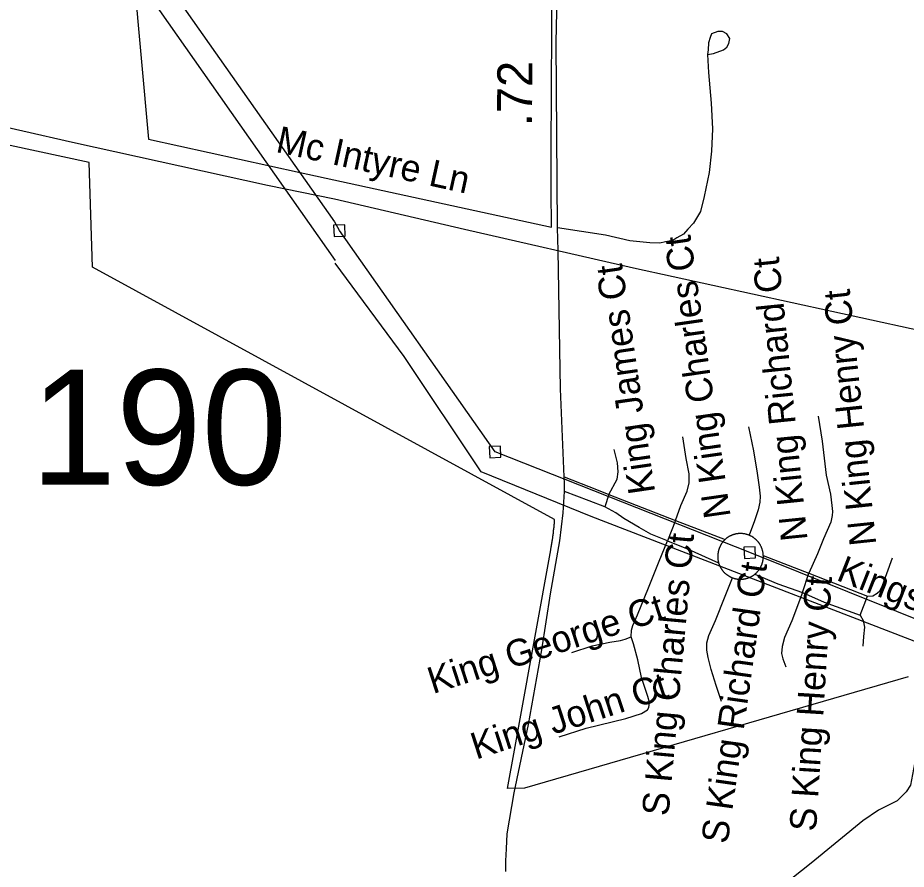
# Model space of a CAD drawing. Extents: x 2220236 to 2384410, y 720751 to 894131.
# Drawn here: x 2331894 to 2335062, y 803394 to 806430 of the extents above; entities that cross this region are included whole.
import ezdxf

# ---------------------------------------------------------------- set-up
doc = ezdxf.new("R2010")
doc.units = 0
doc.layers.add('Default', color=7, linetype='Continuous')

msp = doc.modelspace()

# ---------------------------------------------------------------- linework, layer by layer
at = {"layer": 'Default'}
for p, q in [((2334002.5, 804730.4), (2333987.1, 804685.9)), ((2334002.5, 804730.4), (2334240.2, 804638)), ((2334240.2, 804638), (2334211.5, 804564.7)), ((2334240.2, 804638), (2334416.5, 804569.9)), ((2334552.8, 804513), (2334715.7, 804449.6)), ((2334693, 804380.4), (2334715.7, 804449.6)), ((2334715.7, 804449.6), (2334923.8, 804367.5)), ((2334898.1, 804300.1), (2334923.8, 804367.5))]:
    msp.add_line(p, q, dxfattribs=at)
for points in [[(2319853.3, 820695.9), (2326592.3, 814719.1), (2333025.8, 805564.5)], [(2333024.4, 805702.5), (2331824.6, 807406.8), (2329674.8, 810458.2), (2329041.4, 811359.1), (2328249.6, 812486.1), (2327790.8, 813138.8), (2326970.6, 814303.4), (2326633.7, 814783.6), (2326625.6, 814795.5), (2319961.3, 820697.1)], [(2333820.8, 805599.9), (2333819.3, 805681), (2333814.2, 806343.7), (2333821, 806670.7), (2333826.2, 806829.1), (2333847.2, 807065.2)], [(2332281.8, 806865), (2332360.8, 805996.9), (2332900.8, 805878.8), (2333196.5, 805814.2), (2333797.8, 805683.1), (2333796.8, 805814.8), (2333796, 805922.6), (2333796.2, 805950.8), (2333797.2, 806173.8), (2333798.2, 806391.2), (2333799.2, 806548.3)], [(2332281.8, 806865), (2332360.8, 805996.9), (2332900.8, 805878.8), (2333196.5, 805814.2), (2333797.8, 805683.1), (2333796.8, 805814.8), (2333796, 805922.6), (2333796.2, 805950.8), (2333797.2, 806173.8), (2333798.2, 806391.2), (2333799.2, 806548.3)], [(2334354.3, 806298.9), (2334374.9, 806302.4), (2334411, 806316.1), (2334423.1, 806324.7), (2334430, 806338.5), (2334433.4, 806355.7), (2334423.1, 806372.9), (2334407.6, 806381.5), (2334390.4, 806381.5), (2334368, 806372.9), (2334362.9, 806359.2), (2334357.7, 806340.2), (2334356, 806316.1), (2334354.3, 806298.9)], [(2334354.3, 806298.9), (2334357.7, 806235.2), (2334366.3, 806125.1), (2334371.5, 806033.9), (2334368, 805954.7), (2334359.4, 805878.9), (2334342.2, 805792.9), (2334328.5, 805739.5), (2334304.4, 805698.2), (2334283.8, 805675.8), (2334268.3, 805658.6), (2334244.2, 805644.9), (2334230.4, 805636.3), (2334204.6, 805631.1), (2334184, 805625.9), (2334147.9, 805627.6), (2334077.3, 805634.5), (2333989.6, 805655.2), (2333819.3, 805681)], [(2331380.2, 806148.5), (2332089.7, 805986.2), (2332785.1, 805833.7), (2333023.7, 805785.1), (2333486.9, 805676.6), (2334090.2, 805538), (2335080.6, 805321.9), (2335954.5, 805132.5), (2336758.3, 804964.2), (2337494, 804803.2), (2338191.7, 804647.6), (2339171.9, 804437.5), (2339987.8, 804257.3), (2340853.6, 804069.8), (2341802, 803859.4), (2342517.6, 803703.9), (2343209.2, 803550.3), (2344249.4, 803324.9), (2344734.6, 803222.8), (2345460.4, 803059.6)], [(2335069, 804079.9), (2333701.8, 803683), (2333640.8, 803681.5), (2333665.2, 803818.2), (2333683.2, 803917.9), (2333794.8, 804533.2), (2333795.5, 804537.2), (2333796, 804540.6), (2333796.8, 804544.1), (2333797.2, 804547.5), (2333798, 804550.9), (2333798.5, 804554.4), (2333799, 804557.9), (2333799.8, 804561.3), (2333800.2, 804564.8), (2333800.8, 804568.2), (2333801.2, 804571.7), (2333801.8, 804575.1), (2333802.2, 804578.6), (2333802.8, 804582.1), (2333803.2, 804585.6), (2333803.8, 804589), (2333804.2, 804592.5), (2333804.5, 804595.9), (2333805, 804599.4), (2333805.2, 804602.9), (2333805.8, 804606.4), (2333806, 804609.9), (2333806.5, 804613.4), (2333806.8, 804616.8), (2333807.2, 804620.3), (2333807.5, 804623.8), (2333807.8, 804627.3), (2333808, 804630.8), (2333808.2, 804634.2), (2333808.5, 804637.8), (2333808.8, 804640.6), (2332160.2, 805540.4), (2332148.5, 805913.9), (2331208.2, 806116.5)], [(2335069, 804079.9), (2333701.8, 803683), (2333640.8, 803681.5), (2333665.2, 803818.2), (2333683.2, 803917.9), (2333794.8, 804533.2), (2333795.5, 804537.2), (2333796, 804540.6), (2333796.8, 804544.1), (2333797.2, 804547.5), (2333798, 804550.9), (2333798.5, 804554.4), (2333799, 804557.9), (2333799.8, 804561.3), (2333800.2, 804564.8), (2333800.8, 804568.2), (2333801.2, 804571.7), (2333801.8, 804575.1), (2333802.2, 804578.6), (2333802.8, 804582.1), (2333803.2, 804585.6), (2333803.8, 804589), (2333804.2, 804592.5), (2333804.5, 804595.9), (2333805, 804599.4), (2333805.2, 804602.9), (2333805.8, 804606.4), (2333806, 804609.9), (2333806.5, 804613.4), (2333806.8, 804616.8), (2333807.2, 804620.3), (2333807.5, 804623.8), (2333807.8, 804627.3), (2333808, 804630.8), (2333808.2, 804634.2), (2333808.5, 804637.8), (2333808.8, 804640.6), (2332160.2, 805540.4), (2332148.5, 805913.9), (2331208.2, 806116.5)], [(2333022, 805650.4), (2333061.9, 805652), (2333060.3, 805692), (2333020.3, 805690.4), (2333022, 805650.4)], [(2345020.4, 803226.3), (2344378.1, 802602.8), (2343567.7, 801835.2), (2342903.1, 801229.4), (2341981, 801590.2), (2340880.4, 802014.8), (2339974.4, 802379.8), (2338913.6, 802794.9), (2336720, 803652.3), (2335727.9, 804032.2), (2334504.4, 804523.2), (2333596.3, 804882.3), (2333041.1, 805671.2), (2333024.7, 805701.1)], [(2333634.6, 803385.9), (2333634.2, 803423.9), (2333637.2, 803467.5), (2333639.9, 803520.8), (2333664, 803666.9), (2333716, 803910), (2333762.6, 804175.9), (2333794, 804376.5), (2333826.7, 804564.8), (2333839.7, 804665.2), (2333843.5, 804741.3), (2333843.7, 804769.2), (2333842.7, 804793.4), (2333829.5, 805106.9), (2333820.8, 805599.9)], [(2345128.8, 803203.5), (2344288.5, 802405.7), (2343608.3, 801777.6), (2342914.2, 801143.7), (2342458.1, 801324.1), (2341142.3, 801844), (2339390.6, 802528.8), (2337235.2, 803378.6), (2335128.1, 804193), (2333939.1, 804652.4), (2333547.2, 804811.7), (2333272.3, 805222.2), (2333026.4, 805555.2)], [(2334748.7, 805009.4), (2334762.2, 804920), (2334776.9, 804798.7), (2334792.8, 804731.4), (2334797.7, 804690.9), (2334800.1, 804670.1), (2334798.9, 804655.4), (2334794, 804632.1), (2334767.1, 804572.1), (2334746.3, 804518.2), (2334715.7, 804449.6)], [(2334500.2, 804971.5), (2334517.3, 804885.7), (2334530.8, 804806.1), (2334538.1, 804755.9), (2334541.8, 804724), (2334540.6, 804703.2), (2334534.5, 804676.2), (2334521, 804637), (2334502.4, 804585)], [(2334240.2, 804638), (2334259, 804691.1), (2334281.3, 804742.4), (2334288.1, 804771.5), (2334288.1, 804804), (2334277.8, 804858.8), (2334265.9, 804935.8)], [(2333577.2, 804861.5), (2333617.1, 804863.2), (2333615.5, 804903.1), (2333575.5, 804901.5), (2333577.2, 804861.5)], [(2334002.5, 804730.4), (2334031.5, 804785.2), (2334035, 804810.9), (2334033.3, 804843.4), (2334021.3, 804891.3)], [(2333842.7, 804793.4), (2333958, 804747.6), (2334002.5, 804730.4)], [(2333987.1, 804685.9), (2333932.3, 804708.2), (2333843.5, 804741.3)], [(2334211.5, 804564.7), (2334151.3, 804588.4), (2334110.2, 804612.3), (2334055.5, 804644.9), (2334026.4, 804665.4), (2333987.1, 804685.9)], [(2334502.4, 804585), (2334501.1, 804585.5), (2334499.8, 804586), (2334498.5, 804586.5), (2334497.1, 804587), (2334495.8, 804587.4), (2334494.4, 804587.8), (2334493, 804588.2), (2334491.7, 804588.6), (2334490.3, 804588.9), (2334488.9, 804589.2), (2334487.5, 804589.5), (2334486.1, 804589.8), (2334484.8, 804590), (2334483.4, 804590.3), (2334482, 804590.5), (2334480.5, 804590.6), (2334479.1, 804590.8), (2334477.7, 804590.9), (2334476.3, 804591), (2334474.9, 804591.1), (2334473.5, 804591.1), (2334472.1, 804591.1), (2334470.6, 804591.1), (2334469.2, 804591.1), (2334467.8, 804591.1), (2334466.4, 804591), (2334465, 804590.9), (2334463.6, 804590.8), (2334462.2, 804590.6), (2334460.8, 804590.4), (2334459.4, 804590.2), (2334458, 804590), (2334456.6, 804589.8), (2334455.2, 804589.5), (2334453.8, 804589.2), (2334452.4, 804588.9), (2334451, 804588.6), (2334449.7, 804588.2), (2334448.3, 804587.8), (2334447, 804587.4), (2334445.6, 804587), (2334444.3, 804586.5), (2334442.9, 804586), (2334441.6, 804585.5), (2334440.3, 804585), (2334439, 804584.4), (2334437.7, 804583.9), (2334436.4, 804583.3), (2334435.1, 804582.6), (2334433.9, 804582), (2334432.6, 804581.3), (2334431.4, 804580.7), (2334430.1, 804580), (2334428.9, 804579.2), (2334427.7, 804578.5), (2334426.5, 804577.7), (2334425.4, 804576.9), (2334424.2, 804576.1), (2334423.1, 804575.3), (2334421.9, 804574.4), (2334420.8, 804573.6), (2334419.7, 804572.7), (2334418.6, 804571.8), (2334417.5, 804570.9), (2334416.5, 804569.9)], [(2334552.8, 804513), (2334552.8, 804514.4), (2334552.7, 804515.8), (2334552.6, 804517.2), (2334552.4, 804518.6), (2334552.2, 804520), (2334552, 804521.4), (2334551.8, 804522.8), (2334551.6, 804524.2), (2334551.3, 804525.6), (2334551, 804526.9), (2334550.7, 804528.3), (2334550.4, 804529.7), (2334550, 804531), (2334549.7, 804532.4), (2334549.3, 804533.7), (2334548.8, 804535.1), (2334548.4, 804536.4), (2334547.9, 804537.7), (2334547.4, 804539), (2334546.9, 804540.4), (2334546.3, 804541.7), (2334545.8, 804542.9), (2334545.2, 804544.2), (2334544.6, 804545.5), (2334544, 804546.7), (2334543.3, 804548), (2334542.6, 804549.2), (2334541.9, 804550.4), (2334541.2, 804551.7), (2334540.5, 804552.9), (2334539.7, 804554), (2334539, 804555.2), (2334538.2, 804556.4), (2334537.3, 804557.5), (2334536.5, 804558.6), (2334535.6, 804559.8), (2334534.8, 804560.9), (2334533.9, 804562), (2334533, 804563), (2334532, 804564.1), (2334531.1, 804565.1), (2334530.1, 804566.1), (2334529.1, 804567.1), (2334528.1, 804568.1), (2334527.1, 804569.1), (2334526.1, 804570.1), (2334525, 804571), (2334524, 804571.9), (2334522.9, 804572.8), (2334521.8, 804573.7), (2334520.7, 804574.5), (2334519.5, 804575.4), (2334518.4, 804576.2), (2334517.3, 804577), (2334516.1, 804577.8), (2334514.9, 804578.5), (2334513.7, 804579.3), (2334512.5, 804580), (2334511.3, 804580.7), (2334510, 804581.4), (2334508.8, 804582), (2334507.5, 804582.7), (2334506.3, 804583.3), (2334505, 804583.9), (2334503.7, 804584.5), (2334502.4, 804585)], [(2334082.1, 804222.4), (2334082.7, 804246.2), (2334087.6, 804263.4), (2334104.7, 804301.4), (2334143.9, 804398.1), (2334181.9, 804492.5), (2334211.5, 804564.7)], [(2334211.5, 804564.7), (2334284.9, 804535.8), (2334393.2, 804486.8)], [(2334416.5, 804569.9), (2334415.4, 804568.9), (2334414.4, 804567.9), (2334413.4, 804566.8), (2334412.4, 804565.7), (2334411.4, 804564.7), (2334410.5, 804563.5), (2334409.5, 804562.4), (2334408.6, 804561.3), (2334407.7, 804560.1), (2334406.8, 804559), (2334406, 804557.8), (2334405.1, 804556.6), (2334404.3, 804555.4), (2334403.5, 804554.2), (2334402.7, 804552.9), (2334402, 804551.7), (2334401.2, 804550.4), (2334400.5, 804549.1), (2334399.9, 804547.8), (2334399.2, 804546.5), (2334398.5, 804545.2), (2334397.9, 804543.9), (2334397.3, 804542.6), (2334396.8, 804541.2), (2334396.2, 804539.9), (2334395.7, 804538.5), (2334395.2, 804537.1), (2334394.7, 804535.8), (2334394.2, 804534.4), (2334393.8, 804533), (2334393.4, 804531.6), (2334393, 804530.2), (2334392.7, 804528.7), (2334392.3, 804527.3), (2334392, 804525.9), (2334391.7, 804524.5), (2334391.5, 804523), (2334391.3, 804521.6), (2334391, 804520.1), (2334390.9, 804518.7), (2334390.7, 804517.2), (2334390.6, 804515.8), (2334390.5, 804514.3), (2334390.4, 804512.9), (2334390.3, 804511.4), (2334390.3, 804509.9), (2334390.3, 804508.5), (2334390.3, 804507), (2334390.3, 804505.6), (2334390.4, 804504.1), (2334390.5, 804502.6), (2334390.6, 804501.2), (2334390.8, 804499.7), (2334390.9, 804498.3), (2334391.1, 804496.8), (2334391.4, 804495.4), (2334391.6, 804494), (2334391.9, 804492.5), (2334392.2, 804491.1), (2334392.5, 804489.7), (2334392.8, 804488.2), (2334393.2, 804486.8)], [(2334485.2, 804502.4), (2334525.2, 804504.1), (2334523.5, 804544), (2334483.6, 804542.4), (2334485.2, 804502.4)], [(2334393.2, 804486.8), (2334393.6, 804485.5), (2334394, 804484.1), (2334394.5, 804482.8), (2334395, 804481.5), (2334395.5, 804480.2), (2334396, 804478.8), (2334396.5, 804477.5), (2334397.1, 804476.3), (2334397.7, 804475), (2334398.3, 804473.7), (2334398.9, 804472.4), (2334399.6, 804471.2), (2334400.3, 804470), (2334401, 804468.7), (2334401.7, 804467.5), (2334402.4, 804466.3), (2334403.2, 804465.1), (2334404, 804464), (2334404.8, 804462.8), (2334405.6, 804461.7), (2334406.4, 804460.5), (2334407.3, 804459.4), (2334408.2, 804458.3), (2334409.1, 804457.2), (2334410, 804456.1), (2334410.9, 804455.1), (2334411.9, 804454), (2334412.8, 804453), (2334413.8, 804452), (2334414.8, 804451), (2334415.9, 804450.1), (2334416.9, 804449.1), (2334418, 804448.2), (2334419, 804447.3), (2334420.1, 804446.4), (2334421.2, 804445.5), (2334422.3, 804444.6), (2334423.5, 804443.8), (2334424.6, 804443), (2334425.8, 804442.2), (2334427, 804441.4), (2334428.1, 804440.6), (2334429.3, 804439.9), (2334430.6, 804439.2), (2334431.8, 804438.5), (2334433, 804437.8), (2334434.3, 804437.1), (2334435.5, 804436.5), (2334436.8, 804435.9), (2334438.1, 804435.3), (2334439.4, 804434.7), (2334440.7, 804434.2), (2334442, 804433.7), (2334443.3, 804433.2)], [(2334522, 804445.8), (2334523.1, 804446.7), (2334524.2, 804447.6), (2334525.3, 804448.5), (2334526.4, 804449.5), (2334527.4, 804450.4), (2334528.4, 804451.4), (2334529.4, 804452.4), (2334530.4, 804453.4), (2334531.4, 804454.5), (2334532.3, 804455.5), (2334533.3, 804456.6), (2334534.2, 804457.7), (2334535.1, 804458.8), (2334536, 804459.9), (2334536.8, 804461.1), (2334537.7, 804462.2), (2334538.5, 804463.4), (2334539.3, 804464.5), (2334540.1, 804465.7), (2334540.8, 804466.9), (2334541.5, 804468.1), (2334542.3, 804469.4), (2334542.9, 804470.6), (2334543.6, 804471.9), (2334544.3, 804473.1), (2334544.9, 804474.4), (2334545.5, 804475.7), (2334546.1, 804477), (2334546.6, 804478.3), (2334547.2, 804479.6), (2334547.7, 804480.9), (2334548.2, 804482.3), (2334548.6, 804483.6), (2334549.1, 804485), (2334549.5, 804486.3), (2334549.9, 804487.7), (2334550.3, 804489.1), (2334550.6, 804490.4), (2334550.9, 804491.8), (2334551.2, 804493.2), (2334551.5, 804494.6), (2334551.8, 804496), (2334552, 804497.4), (2334552.2, 804498.8), (2334552.4, 804500.2), (2334552.5, 804501.6), (2334552.6, 804503.1), (2334552.7, 804504.5), (2334552.8, 804505.9), (2334552.9, 804507.3), (2334552.9, 804508.7), (2334552.9, 804510.2), (2334552.9, 804511.6), (2334552.8, 804513)], [(2334923.8, 804367.5), (2334943.4, 804368.7), (2334959.3, 804378.5), (2334967.8, 804387.1), (2334977.6, 804405.5), (2335013.1, 804504.7)], [(2334404.1, 803992), (2334384.5, 804049.6), (2334367.3, 804106), (2334356.3, 804148.8), (2334351.4, 804175.8), (2334351.4, 804201.5), (2334358.8, 804227.3), (2334382, 804281.2), (2334416.3, 804368.1), (2334443.3, 804433.2)], [(2334443.3, 804433.2), (2334444.6, 804432.7), (2334446, 804432.2), (2334447.3, 804431.8), (2334448.7, 804431.4), (2334450, 804431), (2334451.4, 804430.7), (2334452.8, 804430.3), (2334454.1, 804430), (2334455.5, 804429.7), (2334456.9, 804429.5), (2334458.3, 804429.2), (2334459.7, 804429), (2334461.1, 804428.8), (2334462.5, 804428.7), (2334463.9, 804428.5), (2334465.3, 804428.4), (2334466.7, 804428.3), (2334468.1, 804428.2), (2334469.5, 804428.2), (2334471, 804428.2), (2334472.4, 804428.2), (2334473.8, 804428.2), (2334475.2, 804428.2), (2334476.6, 804428.3), (2334478, 804428.4), (2334479.4, 804428.6), (2334480.8, 804428.7), (2334482.2, 804428.9), (2334483.6, 804429.1), (2334485, 804429.3), (2334486.4, 804429.6), (2334487.8, 804429.8), (2334489.2, 804430.1), (2334490.5, 804430.4), (2334491.9, 804430.8), (2334493.3, 804431.1), (2334494.6, 804431.5), (2334496, 804432), (2334497.3, 804432.4), (2334498.7, 804432.9), (2334500, 804433.3), (2334501.3, 804433.8), (2334502.6, 804434.4), (2334503.9, 804434.9), (2334505.2, 804435.5), (2334506.5, 804436.1), (2334507.8, 804436.7), (2334509, 804437.4), (2334510.3, 804438), (2334511.5, 804438.7), (2334512.7, 804439.4), (2334513.9, 804440.1), (2334515.1, 804440.9), (2334516.3, 804441.6), (2334517.5, 804442.4), (2334518.6, 804443.2), (2334519.8, 804444.1), (2334520.9, 804444.9), (2334522, 804445.8)], [(2334522, 804445.8), (2334604.2, 804411.6), (2334693, 804380.4)], [(2334693, 804380.4), (2334654.4, 804279.3), (2334628.7, 804220.5), (2334620.2, 804188.7), (2334617.7, 804162.9), (2334622.6, 804144.6), (2334633.6, 804116.4)], [(2334693, 804380.4), (2334769.5, 804346.7), (2334898.1, 804300.1)], [(2334898.1, 804300.1), (2334909.1, 804280.5), (2334914, 804257.3), (2334910.3, 804224.2), (2334907.9, 804189.9)], [(2333825, 803865.9), (2333921.7, 803897.7), (2334062.5, 803932), (2334118.8, 803949.2), (2334139.6, 803962.6), (2334144.5, 803971.2), (2334147, 803988.4), (2334140.9, 804010.4), (2334118.8, 804077.8), (2334105.4, 804140.3), (2334089.4, 804197.9), (2334082.1, 804222.4)], [(2333870.3, 804167.2), (2333942.5, 804190.5), (2334005, 804204), (2334044.1, 804210.1), (2334060.1, 804215), (2334082.1, 804222.4)], [(2335640.1, 804185), (2335600, 804180.6), (2335564.2, 804170.1), (2335546.3, 804158), (2335526.7, 804139.8), (2335489.2, 804097.3), (2335445.4, 804076.9), (2335355.9, 804043.8), (2335246.1, 804012.3), (2335164.7, 803967.4), (2335139.1, 803939.1), (2335119.7, 803892.9), (2335108.4, 803838.8), (2335095, 803788.6), (2335078, 803694.5), (2335062.4, 803670.3), (2335030.7, 803638), (2334963.2, 803605.2), (2334907.8, 803566.5), (2334723.6, 803416.3), (2334654.2, 803361.5)]]:
    msp.add_lwpolyline(points, dxfattribs=at)

# ---------------------------------------------------------------- texts
for s, height, rotation, p in [('.72', 125, 89.502, (2333727.8, 806043.3)), ('Mc Intyre Ln', 95, 347.6599, (2332810.9, 805952.2)), ('N King Charles Ct', 95, 98.1696, (2334436.8, 804652.1)), ('N King Richard Ct', 95, 95.7944, (2334710.8, 804568.6)), ('King James Ct', 95, 98.2571, (2334167.4, 804738.6)), ('N King Henry Ct', 95, 95.9624, (2334955.9, 804552.2)), ('S King Charles Ct', 95, 84.7994, (2334214.4, 803581.9)), ('S King Richard Ct', 95, 81.9413, (2334425.2, 803482.1)), ('Kingswood Dr', 95, 338.5015, (2334809.4, 804426.5)), ('S King Henry Ct', 95, 86.4292, (2334740.8, 803527.4)), ('King George Ct', 95, 17.9375, (2333374.6, 804018.4)), ('King John Ct', 95, 17.9375, (2333528.6, 803784.7))]:
    msp.add_text(s, height=height, rotation=rotation, dxfattribs=at).set_placement(p)
msp.add_text('190', height=410.1, dxfattribs=at).set_placement((2331940, 804765.1))

doc.saveas('drawing.dxf')
